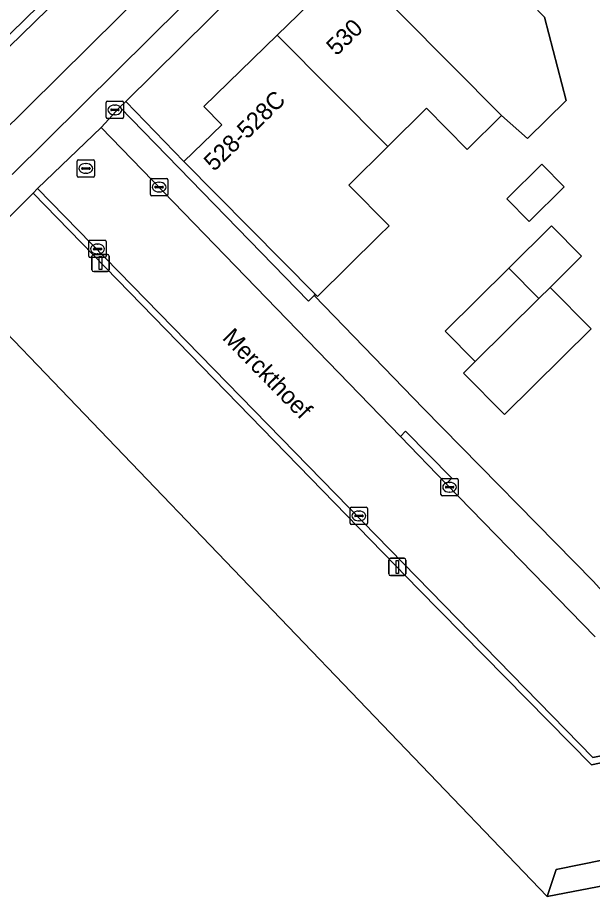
# Model space of a CAD drawing. Extents: x 162879 to 165540, y 384011 to 385181.
# Drawn here: x 163961 to 163994.3, y 384179.9 to 384230.8 of the extents above; entities that cross this region are included whole.
import ezdxf

# ---------------------------------------------------------------- set-up
doc = ezdxf.new("R2010")
doc.units = 0
for name, color, linetype in [('IMGEO_Brandkraan', 7, 'Continuous'), ('IMGEO_Erf', 7, 'Continuous'), ('IMGEO_Fietspad_open', 7, 'Continuous'), ('IMGEO_Groenvoorziening', 7, 'Continuous'), ('IMGEO_Hek', 7, 'Continuous'), ('IMGEO_Kolk', 7, 'Continuous'), ('IMGEO_Lichtmast', 7, 'Continuous'), ('IMGEO_Openbare_ruimte_label', 7, 'Continuous'), ('IMGEO_Pand', 7, 'Continuous'), ('IMGEO_Pand_nummerreeks', 7, 'Continuous'), ('IMGEO_Rijbaan_lokaal_gesloten', 7, 'Continuous'), ('IMGEO_Rijbaan_lokaal_open', 7, 'Continuous'), ('IMGEO_Rioolput', 7, 'Continuous'), ('IMGEO_Verkeerseiland_open', 7, 'Continuous'), ('IMGEO_Voetpad_open', 7, 'Continuous')]:
    doc.layers.add(name, color=color, linetype=linetype)

msp = doc.modelspace()

# ---------------------------------------------------------------- linework, layer by layer
at = {"layer": 'IMGEO_Brandkraan'}
for p, q in [((163966.133, 384225.007), (163966.133, 384225.859)), ((163966.208, 384225.933), (163967.06, 384225.933)), ((163966.621, 384225.713), (163966.646, 384225.713)), ((163967.134, 384225.859), (163967.134, 384225.007)), ((163966.392, 384225.427), (163966.392, 384225.439)), ((163966.83, 384225.39), (163966.432, 384225.39)), ((163966.435, 384225.476), (163966.833, 384225.476)), ((163966.644, 384225.153), (163966.619, 384225.153)), ((163966.876, 384225.439), (163966.876, 384225.427)), ((163967.06, 384224.933), (163966.208, 384224.933))]:
    msp.add_line(p, q, dxfattribs=at)
for points in [[(163966.133, 384225.007), (163966.133, 384225.859)], [(163966.208, 384225.933), (163967.06, 384225.933)], [(163967.134, 384225.859), (163967.134, 384225.007)], [(163967.06, 384224.933), (163966.208, 384224.933)]]:
    msp.add_lwpolyline(points, dxfattribs=at)
for centre, radius, start, end in [((163966.21, 384225.857), 0.0765, 91.552, 178.448), ((163966.21, 384225.857), 0.0765, 91.552, 178.448), ((163967.058, 384225.857), 0.0765, 1.552, 88.448), ((163967.058, 384225.857), 0.0765, 1.552, 88.448), ((163966.432, 384225.436), 0.0403, 85.8775, 175.7526), ((163966.429, 384225.426), 0.0366, 178.938, 274.7102), ((163966.833, 384225.433), 0.043, 264.8664, 352.4533), ((163966.837, 384225.438), 0.0386, 1.7309, 96.639), ((163966.21, 384225.009), 0.0765, 181.552, 268.448), ((163966.21, 384225.009), 0.0765, 181.552, 268.448), ((163967.058, 384225.009), 0.0765, 271.552, 358.448), ((163967.058, 384225.009), 0.0765, 271.552, 358.448)]:
    msp.add_arc(centre, radius, start, end, dxfattribs=at)
for centre, major_axis, ratio, start_param, end_param in [((163966.62, 384225.433), (-0.387, 0.002), 0.722429, 4.712389, 7.853982), ((163966.645, 384225.433), (-0.39, 0.002), 0.717154, 1.570796, 4.712389)]:
    msp.add_ellipse(centre, major_axis=major_axis, ratio=ratio, start_param=start_param, end_param=end_param, dxfattribs=at)
at = {"layer": 'IMGEO_Erf'}
for points in [[(163991.6, 384250), (163967.269, 384225.92), (163970.63, 384222.438), (163972.826, 384224.569), (163971.787, 384225.636), (163976.038, 384229.763), (163980.305, 384233.904)], [(163991.514, 384230.806), (163992.767, 384225.971), (163990.535, 384223.775), (163989.018, 384225.098), (163987.035, 384223.137), (163984.673, 384225.525), (163982.432, 384223.309), (163980.176, 384221.078), (163982.517, 384218.711), (163981.927, 384218.127), (163978.371, 384214.611), (163978.245, 384214.739), (163978.172, 384214.67), (163984.509, 384208.134), (163994.326, 384198.122), (163995.611, 384196.7)]]:
    msp.add_lwpolyline(points, dxfattribs=at)
for points in [[(163990.628, 384218.961), (163989.326, 384220.277), (163991.354, 384222.284), (163992.656, 384220.967)], [(163994.215, 384212.74), (163989.199, 384207.779), (163986.816, 384210.188), (163987.488, 384210.853), (163985.753, 384212.607), (163989.452, 384216.267), (163991.917, 384218.706), (163993.652, 384216.951), (163991.831, 384215.15)]]:
    msp.add_lwpolyline(points, close=True, dxfattribs=at)
at = {"layer": 'IMGEO_Fietspad_open'}
for points in [[(164056.261, 384318.565), (164052.162, 384314.789), (164006.668, 384270.584), (164000.239, 384263.885), (164000, 384263.648), (163990.948, 384254.661), (163986.238, 384250), (163945.765, 384209.948), (163927.179, 384191.226)], [(163960.692, 384221.686), (163966.751, 384227.692), (163989.256, 384250), (163992.452, 384253.182), (164000, 384260.664), (164001.789, 384262.437), (164008.279, 384269.229), (164053.426, 384313.105), (164057.135, 384316.464)]]:
    msp.add_lwpolyline(points, dxfattribs=at)
at = {"layer": 'IMGEO_Groenvoorziening'}
msp.add_lwpolyline([(164160.958, 384209.557), (164249.738, 384228.363), (164257.439, 384229.994), (164258.307, 384234.301), (164257.821, 384235.374), (164247.659, 384233.092), (164206.397, 384224.477), (164195.144, 384222.287), (164168.08, 384216.522), (164150.94, 384212.716), (164150.871, 384211.974), (164045.253, 384190.792), (164000, 384181.465), (163991.655, 384179.863), (163957.137, 384215.862)], dxfattribs=at)
for points in [[(164151.264, 384223.068), (164151.207, 384224.522), (164151.782, 384230.115), (164144.063, 384233.478), (164143.197, 384222.298), (164142.818, 384218.333), (164141.152, 384217.855), (164120.789, 384213.646), (164115.149, 384212.48), (164021.738, 384193.17), (164000, 384188.678), (163994.239, 384187.487), (163984.24, 384197.653), (163961.899, 384220.601), (163959.515, 384218.234), (163957.137, 384215.862), (163991.655, 384179.863), (163992.185, 384181.427), (164150.97, 384213.664)], [(163967.269, 384225.92), (163966.931, 384225.593), (163977.839, 384214.354), (163978.172, 384214.67), (163978.245, 384214.739), (163970.63, 384222.438)], [(164150.871, 384211.974), (164150.94, 384212.716), (164150.953, 384213.129), (164150.97, 384213.664), (163992.185, 384181.427), (163991.655, 384179.863), (164000, 384181.465), (164045.253, 384190.792)]]:
    msp.add_lwpolyline(points, close=True, dxfattribs=at)
at = {"layer": 'IMGEO_Hek'}
msp.add_lwpolyline([(164000, 384181.465), (163991.655, 384179.863)], dxfattribs=at)
at = {"layer": 'IMGEO_Kolk'}
for p, q in [((163968.697, 384220.533), (163968.697, 384221.385)), ((163968.772, 384221.459), (163969.624, 384221.459)), ((163968.999, 384221.002), (163969.397, 384221.002)), ((163969.185, 384221.239), (163969.21, 384221.239)), ((163969.698, 384221.385), (163969.698, 384220.533)), ((163968.956, 384220.953), (163968.956, 384220.965)), ((163969.394, 384220.916), (163968.996, 384220.916)), ((163969.208, 384220.679), (163969.183, 384220.679)), ((163969.44, 384220.965), (163969.44, 384220.953)), ((163969.624, 384220.459), (163968.772, 384220.459)), ((163965.132, 384216.949), (163965.132, 384217.801)), ((163965.207, 384217.875), (163966.059, 384217.875)), ((163965.62, 384217.655), (163965.645, 384217.655)), ((163966.133, 384217.801), (163966.133, 384216.949)), ((163965.391, 384217.369), (163965.391, 384217.381)), ((163965.829, 384217.332), (163965.431, 384217.332)), ((163965.434, 384217.418), (163965.832, 384217.418)), ((163965.643, 384217.095), (163965.618, 384217.095)), ((163965.875, 384217.381), (163965.875, 384217.369)), ((163966.059, 384216.875), (163965.207, 384216.875)), ((163985.514, 384203.147), (163985.514, 384203.999)), ((163985.589, 384204.073), (163986.441, 384204.073)), ((163986.002, 384203.853), (163986.027, 384203.853)), ((163986.515, 384203.999), (163986.515, 384203.147)), ((163985.773, 384203.567), (163985.773, 384203.579)), ((163986.211, 384203.53), (163985.813, 384203.53)), ((163985.816, 384203.616), (163986.214, 384203.616)), ((163986.025, 384203.293), (163986, 384203.293)), ((163986.257, 384203.579), (163986.257, 384203.567)), ((163986.441, 384203.073), (163985.589, 384203.073)), ((163980.26, 384201.482), (163980.26, 384202.334)), ((163980.335, 384202.408), (163981.187, 384202.408)), ((163980.748, 384202.188), (163980.773, 384202.188)), ((163981.261, 384202.334), (163981.261, 384201.482)), ((163980.519, 384201.902), (163980.519, 384201.914)), ((163980.957, 384201.865), (163980.559, 384201.865)), ((163980.562, 384201.951), (163980.96, 384201.951)), ((163981.003, 384201.914), (163981.003, 384201.902)), ((163981.187, 384201.408), (163980.335, 384201.408)), ((163980.771, 384201.628), (163980.746, 384201.628))]:
    msp.add_line(p, q, dxfattribs=at)
for points in [[(163968.697, 384220.533), (163968.697, 384221.385)], [(163968.772, 384221.459), (163969.624, 384221.459)], [(163969.698, 384221.385), (163969.698, 384220.533)], [(163969.624, 384220.459), (163968.772, 384220.459)], [(163965.132, 384216.949), (163965.132, 384217.801)], [(163965.207, 384217.875), (163966.059, 384217.875)], [(163966.133, 384217.801), (163966.133, 384216.949)], [(163966.059, 384216.875), (163965.207, 384216.875)], [(163985.514, 384203.147), (163985.514, 384203.999)], [(163985.589, 384204.073), (163986.441, 384204.073)], [(163986.515, 384203.999), (163986.515, 384203.147)], [(163986.441, 384203.073), (163985.589, 384203.073)], [(163980.26, 384201.482), (163980.26, 384202.334)], [(163980.335, 384202.408), (163981.187, 384202.408)], [(163981.261, 384202.334), (163981.261, 384201.482)], [(163981.187, 384201.408), (163980.335, 384201.408)]]:
    msp.add_lwpolyline(points, dxfattribs=at)
for centre, radius, start, end in [((163968.774, 384221.383), 0.0765, 91.552, 178.448), ((163968.774, 384221.383), 0.0765, 91.552, 178.448), ((163968.996, 384220.962), 0.0403, 85.8775, 175.7526), ((163969.401, 384220.964), 0.0386, 1.7309, 96.639), ((163969.622, 384221.383), 0.0765, 1.552, 88.448), ((163969.622, 384221.383), 0.0765, 1.552, 88.448), ((163968.774, 384220.535), 0.0765, 181.552, 268.448), ((163968.774, 384220.535), 0.0765, 181.552, 268.448), ((163968.993, 384220.952), 0.0366, 178.938, 274.7102), ((163969.397, 384220.959), 0.043, 264.8664, 352.4533), ((163969.622, 384220.535), 0.0765, 271.552, 358.448), ((163969.622, 384220.535), 0.0765, 271.552, 358.448), ((163965.209, 384217.799), 0.0765, 91.552, 178.448), ((163965.209, 384217.799), 0.0765, 91.552, 178.448), ((163966.057, 384217.799), 0.0765, 1.552, 88.448), ((163966.057, 384217.799), 0.0765, 1.552, 88.448), ((163965.209, 384216.951), 0.0765, 181.552, 268.448), ((163965.209, 384216.951), 0.0765, 181.552, 268.448), ((163965.431, 384217.378), 0.0403, 85.8775, 175.7526), ((163965.428, 384217.368), 0.0366, 178.938, 274.7102), ((163965.832, 384217.375), 0.043, 264.8664, 352.4533), ((163965.836, 384217.38), 0.0386, 1.7309, 96.639), ((163966.057, 384216.951), 0.0765, 271.552, 358.448), ((163966.057, 384216.951), 0.0765, 271.552, 358.448), ((163985.591, 384203.997), 0.0765, 91.552, 178.448), ((163985.591, 384203.997), 0.0765, 91.552, 178.448), ((163986.439, 384203.997), 0.0765, 1.552, 88.448), ((163986.439, 384203.997), 0.0765, 1.552, 88.448), ((163985.813, 384203.576), 0.0403, 85.8775, 175.7526), ((163985.81, 384203.566), 0.0366, 178.938, 274.7102), ((163986.214, 384203.573), 0.043, 264.8664, 352.4533), ((163986.218, 384203.578), 0.0386, 1.7309, 96.639), ((163985.591, 384203.149), 0.0765, 181.552, 268.448), ((163985.591, 384203.149), 0.0765, 181.552, 268.448), ((163986.439, 384203.149), 0.0765, 271.552, 358.448), ((163986.439, 384203.149), 0.0765, 271.552, 358.448), ((163980.337, 384202.332), 0.0765, 91.552, 178.448), ((163980.337, 384202.332), 0.0765, 91.552, 178.448), ((163981.185, 384202.332), 0.0765, 1.552, 88.448), ((163981.185, 384202.332), 0.0765, 1.552, 88.448), ((163980.559, 384201.911), 0.0403, 85.8775, 175.7526), ((163980.556, 384201.901), 0.0366, 178.938, 274.7102), ((163980.96, 384201.908), 0.043, 264.8664, 352.4533), ((163980.964, 384201.913), 0.0386, 1.7309, 96.639), ((163980.337, 384201.484), 0.0765, 181.552, 268.448), ((163980.337, 384201.484), 0.0765, 181.552, 268.448), ((163981.185, 384201.484), 0.0765, 271.552, 358.448), ((163981.185, 384201.484), 0.0765, 271.552, 358.448)]:
    msp.add_arc(centre, radius, start, end, dxfattribs=at)
for centre, major_axis, ratio, start_param, end_param in [((163969.184, 384220.959), (-0.387, 0.002), 0.722429, 4.712389, 7.853982), ((163969.209, 384220.959), (-0.39, 0.002), 0.717154, 1.570796, 4.712389), ((163965.619, 384217.375), (-0.387, 0.002), 0.722429, 4.712389, 7.853982), ((163965.644, 384217.375), (-0.39, 0.002), 0.717154, 1.570796, 4.712389), ((163986.001, 384203.573), (-0.387, 0.002), 0.722429, 4.712389, 7.853982), ((163986.026, 384203.573), (-0.39, 0.002), 0.717154, 1.570796, 4.712389), ((163980.747, 384201.908), (-0.387, 0.002), 0.722429, 4.712389, 7.853982), ((163980.772, 384201.908), (-0.39, 0.002), 0.717154, 1.570796, 4.712389)]:
    msp.add_ellipse(centre, major_axis=major_axis, ratio=ratio, start_param=start_param, end_param=end_param, dxfattribs=at)
at = {"layer": 'IMGEO_Lichtmast'}
for p, q in [((163965.31, 384216.161), (163965.31, 384216.961)), ((163965.31, 384216.961), (163965.31, 384216.161)), ((163965.41, 384217.061), (163966.2, 384217.061)), ((163966.2, 384217.061), (163965.41, 384217.061)), ((163966.3, 384216.961), (163966.3, 384216.161)), ((163966.3, 384216.161), (163966.3, 384216.961)), ((163966.2, 384216.061), (163965.41, 384216.061)), ((163965.41, 384216.061), (163966.2, 384216.061)), ((163982.495, 384198.554), (163982.495, 384199.354)), ((163982.495, 384199.354), (163982.495, 384198.554)), ((163982.595, 384199.454), (163983.385, 384199.454)), ((163983.385, 384199.454), (163982.595, 384199.454)), ((163983.485, 384199.354), (163983.485, 384198.554)), ((163983.485, 384198.554), (163983.485, 384199.354)), ((163983.385, 384198.454), (163982.595, 384198.454)), ((163982.595, 384198.454), (163983.385, 384198.454))]:
    msp.add_line(p, q, dxfattribs=at)
for points in [[(163965.73, 384216.936), (163965.88, 384216.936), (163965.88, 384216.186), (163965.73, 384216.186), (163965.73, 384216.936)], [(163982.915, 384199.329), (163983.065, 384199.329), (163983.065, 384198.579), (163982.915, 384198.579), (163982.915, 384199.329)]]:
    msp.add_lwpolyline(points, dxfattribs=at)
for centre, start, end in [((163965.41, 384216.961), 90, 180), ((163965.41, 384216.961), 90, 180), ((163966.2, 384216.961), 0, 90), ((163966.2, 384216.961), 360, 90), ((163965.41, 384216.161), 180, 270), ((163965.41, 384216.161), 180, 270), ((163966.2, 384216.161), 270, 0), ((163966.2, 384216.161), 270, 0), ((163982.595, 384199.354), 90, 180), ((163982.595, 384199.354), 90, 180), ((163983.385, 384199.354), 0, 90), ((163983.385, 384199.354), 360, 90), ((163982.595, 384198.554), 180, 270), ((163982.595, 384198.554), 180, 270), ((163983.385, 384198.554), 270, 0), ((163983.385, 384198.554), 270, 0)]:
    msp.add_arc(centre, 0.1, start, end, dxfattribs=at)
at = {"layer": 'IMGEO_Pand'}
for points in [[(163988.59, 384233.752), (163989.421, 384234.574), (163988.178, 384235.832), (163988.681, 384236.426), (163985.874, 384239.31), (163980.305, 384233.904), (163989.018, 384225.098), (163990.535, 384223.775), (163992.767, 384225.971), (163991.514, 384230.806), (163990.749, 384231.57)], [(163982.432, 384223.309), (163984.673, 384225.525), (163987.035, 384223.137), (163989.018, 384225.098), (163980.305, 384233.904), (163976.038, 384229.763)], [(163982.432, 384223.309), (163976.038, 384229.763), (163971.787, 384225.636), (163972.826, 384224.569), (163970.63, 384222.438), (163978.245, 384214.739), (163978.371, 384214.611), (163981.927, 384218.127), (163982.517, 384218.711), (163980.176, 384221.078)], [(163989.326, 384220.277), (163990.628, 384218.961), (163992.656, 384220.967), (163991.354, 384222.284)], [(163991.831, 384215.15), (163993.652, 384216.951), (163991.917, 384218.706), (163989.452, 384216.267), (163991.187, 384214.513)], [(163991.187, 384214.513), (163989.452, 384216.267), (163985.753, 384212.607), (163987.488, 384210.853)], [(163994.215, 384212.74), (163991.831, 384215.15), (163991.187, 384214.513), (163987.488, 384210.853), (163986.816, 384210.188), (163989.199, 384207.779)]]:
    msp.add_lwpolyline(points, close=True, dxfattribs=at)
at = {"layer": 'IMGEO_Rijbaan_lokaal_gesloten'}
msp.add_lwpolyline([(163943.158, 384212.885), (163957.14, 384226.516), (163960.614, 384229.875), (163964.64, 384233.827), (163965.356, 384234.478), (163981.371, 384250), (164000, 384268.063), (164012.541, 384280.223), (164012.688, 384280.365), (164038.119, 384305.035), (164038.259, 384305.21), (164040.448, 384307.294), (164052.622, 384319.055), (164053.349, 384319.713)], dxfattribs=at)
at = {"layer": 'IMGEO_Rijbaan_lokaal_open'}
msp.add_lwpolyline([(163994.44, 384194.894), (163985.824, 384203.771), (163983.165, 384206.511), (163965.842, 384224.417), (163962.145, 384220.88), (163994.317, 384187.915), (164000, 384189.057), (164065.439, 384202.652), (164115.052, 384212.95)], dxfattribs=at)
at = {"layer": 'IMGEO_Rioolput'}
for p, q in [((163964.529, 384222.541), (163965.381, 384222.541)), ((163964.454, 384221.615), (163964.454, 384222.467)), ((163964.713, 384222.035), (163964.713, 384222.047)), ((163964.756, 384222.084), (163965.154, 384222.084)), ((163964.942, 384222.321), (163964.967, 384222.321)), ((163965.197, 384222.047), (163965.197, 384222.035)), ((163965.455, 384222.467), (163965.455, 384221.615)), ((163965.381, 384221.541), (163964.529, 384221.541)), ((163965.151, 384221.998), (163964.753, 384221.998)), ((163964.965, 384221.761), (163964.94, 384221.761))]:
    msp.add_line(p, q, dxfattribs=at)
for points in [[(163964.529, 384222.541), (163965.381, 384222.541)], [(163964.454, 384221.615), (163964.454, 384222.467)], [(163965.455, 384222.467), (163965.455, 384221.615)], [(163965.381, 384221.541), (163964.529, 384221.541)]]:
    msp.add_lwpolyline(points, dxfattribs=at)
for centre, radius, start, end in [((163964.531, 384222.465), 0.0765, 91.552, 178.448), ((163964.531, 384222.465), 0.0765, 91.552, 178.448), ((163965.379, 384222.465), 0.0765, 1.552, 88.448), ((163965.379, 384222.465), 0.0765, 1.552, 88.448), ((163964.753, 384222.044), 0.0403, 85.8775, 175.7526), ((163964.75, 384222.034), 0.0366, 178.938, 274.7102), ((163965.154, 384222.041), 0.043, 264.8664, 352.4533), ((163965.158, 384222.046), 0.0386, 1.7309, 96.639), ((163964.531, 384221.617), 0.0765, 181.552, 268.448), ((163964.531, 384221.617), 0.0765, 181.552, 268.448), ((163965.379, 384221.617), 0.0765, 271.552, 358.448), ((163965.379, 384221.617), 0.0765, 271.552, 358.448)]:
    msp.add_arc(centre, radius, start, end, dxfattribs=at)
for centre, major_axis, ratio, start_param, end_param in [((163964.941, 384222.041), (-0.387, 0.002), 0.722429, 4.712389, 7.853982), ((163964.966, 384222.041), (-0.39, 0.002), 0.717154, 1.570796, 4.712389)]:
    msp.add_ellipse(centre, major_axis=major_axis, ratio=ratio, start_param=start_param, end_param=end_param, dxfattribs=at)
at = {"layer": 'IMGEO_Verkeerseiland_open'}
for points in [[(163927.179, 384191.226), (163945.765, 384209.948), (163986.238, 384250), (163990.948, 384254.661), (164000, 384263.648), (164000.239, 384263.885), (164006.668, 384270.584), (164052.162, 384314.789)], [(163965.356, 384234.478), (163964.64, 384233.827), (163964.989, 384233.469), (163957.489, 384226.158), (163957.14, 384226.516), (163943.158, 384212.885)]]:
    msp.add_lwpolyline(points, dxfattribs=at)
at = {"layer": 'IMGEO_Voetpad_open'}
for points in [[(164057.135, 384316.464), (164053.426, 384313.105), (164008.279, 384269.229), (164001.789, 384262.437), (164000, 384260.664), (163992.452, 384253.182), (163989.256, 384250), (163966.751, 384227.692), (163960.692, 384221.686)], [(163959.515, 384218.234), (163961.899, 384220.601), (163962.145, 384220.88), (163965.842, 384224.417), (163966.931, 384225.593), (163967.269, 384225.92), (163991.6, 384250)], [(163995.611, 384196.7), (163994.326, 384198.122), (163984.509, 384208.134), (163978.172, 384214.67), (163977.839, 384214.354), (163966.931, 384225.593), (163965.842, 384224.417), (163983.165, 384206.511), (163983.468, 384206.809), (163986.147, 384204.09), (163985.824, 384203.771), (163994.44, 384194.894)]]:
    msp.add_lwpolyline(points, dxfattribs=at)
for points in [[(163957.14, 384226.516), (163957.489, 384226.158), (163964.989, 384233.469), (163964.64, 384233.827), (163960.614, 384229.875)], [(164115.149, 384212.48), (164115.052, 384212.95), (164065.439, 384202.652), (164000, 384189.057), (163994.317, 384187.915), (163962.145, 384220.88), (163961.899, 384220.601), (163984.24, 384197.653), (163994.239, 384187.487), (164000, 384188.678), (164021.738, 384193.17)], [(163985.824, 384203.771), (163986.147, 384204.09), (163983.468, 384206.809), (163983.165, 384206.511)]]:
    msp.add_lwpolyline(points, close=True, dxfattribs=at)

# ---------------------------------------------------------------- texts
at = {"layer": 'IMGEO_Openbare_ruimte_label'}
msp.add_text('Merckthoef', height=1, rotation=314.2707, dxfattribs=at).set_placement((163972.803, 384212.184))
at = {"layer": 'IMGEO_Pand_nummerreeks'}
for s, rotation, p in [('530', 44.1477, (163979.469, 384228.521)), ('528-528C', 44.2035, (163972.377, 384221.829))]:
    msp.add_text(s, height=1, rotation=rotation, dxfattribs=at).set_placement(p)

doc.saveas('drawing.dxf')
